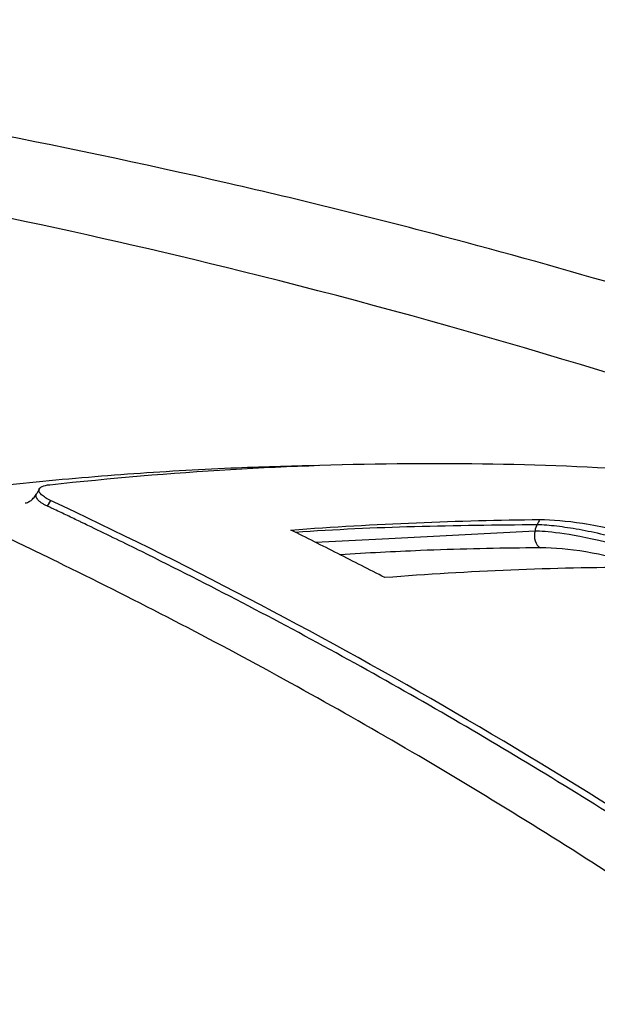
# Model space of a CAD drawing. Header units: millimetres. Extents: x 0 to 4378, y 0 to 2376.
# Tile 304 of 331: x 2719 to 2728, y 1276 to 1292. Entities that reach past the tile are written whole.
import ezdxf

# ---------------------------------------------------------------- set-up
doc = ezdxf.new("R2010")
doc.units = ezdxf.units.MM
doc.header["$LTSCALE"] = 0.2
doc.layers.add('01_Object Line', color=4, linetype='Continuous')

# ---------------------------------------------------------------- blocks, each defined once
blk = doc.blocks.new('A$C6724399f_1')
for p, q in [((10.824, 250.38), (10.781, 250.305)), ((10.999, 250.197), (10.948, 250.108)), ((15.169, 249.539), (16.325, 249.599)), ((16.325, 249.599), (18.629, 249.719))]:
    blk.add_line(p, q)
blk.add_ellipse((18.771, 249.637), major_axis=(0.001, -0.2), ratio=0.77365, start_param=4.287757, end_param=5.913485)
for points, knots in [([(38.28, 246.091), (38.179, 246.149), (37.836, 246.344), (37.182, 246.703), (36.9, 246.855), (36.05, 247.303), (35.468, 247.598), (33.694, 248.466), (32.463, 249.026), (30.376, 249.918), (29.5, 250.279), (28.118, 250.822), (27.612, 251.016), (25.738, 251.715), (24.343, 252.201), (21.067, 253.264), (19.136, 253.834), (16.059, 254.646), (14.933, 254.924), (8.276, 256.454), (3.278, 257.152), (-3.162, 257.673), (-5.454, 257.76), (-10.833, 257.722), (-15.34, 257.477), (-21.548, 255.792), (-23.311, 255.066), (-26.13, 253.337), (-27.184, 252.334), (-27.839, 251.216)], [-11.591769, -11.591769, -11.591769, -11.591769, -11.369233, -11.369233, -11.2055, -11.2055, -10.879051, -10.879051, -10.229253, -10.229253, -9.808886, -9.808886, -9.569695, -9.569695, -8.931682, -8.931682, -8.097781, -8.097781, -7.622133, -7.622133, -5.29353, -5.29353, -3.945591, -3.945591, -1.974095, -1.974095, -0.987299, -0.987299, -0.000001, -0.000001, -0.000001, -0.000001]), ([(36.071, 245.415), (36.046, 245.429), (36.025, 245.441), (35.98, 245.467), (35.958, 245.48), (35.889, 245.519), (35.843, 245.545), (35.704, 245.624), (35.611, 245.676), (35.325, 245.836), (35.131, 245.942), (34.5, 246.283), (34.059, 246.513), (32.3, 247.402), (30.903, 248.049), (27.524, 249.498), (25.477, 250.289), (20.352, 252.073), (17.205, 253.009), (8.749, 255.103), (3.862, 255.889), (-5.811, 256.829), (-10.19, 256.745), (-16.784, 256.078), (-19.567, 255.462), (-24.096, 253.703), (-25.794, 252.572), (-26.866, 251.22)], [-6.407087, -6.407087, -6.407087, -6.407087, -6.401237, -6.401237, -6.39525, -6.39525, -6.383254, -6.383254, -6.359103, -6.359103, -6.309555, -6.309555, -6.200269, -6.200269, -5.881807, -5.881807, -5.449682, -5.449682, -4.832371, -4.832371, -3.815475, -3.815475, -2.514487, -2.514487, -1.264317, -1.264317, -0.000001, -0.000001, -0.000001, -0.000001]), ([(9.889, 250.394), (9.908, 250.397), (9.927, 250.4), (9.948, 250.403), (9.964, 250.406), (9.981, 250.408), (9.998, 250.41), (10.015, 250.412), (10.033, 250.414), (10.05, 250.415), (10.084, 250.419), (10.119, 250.423), (10.153, 250.427), (10.291, 250.442), (10.429, 250.456), (10.566, 250.47), (11.117, 250.526), (11.664, 250.573), (12.21, 250.613), (12.755, 250.652), (13.297, 250.684), (13.837, 250.707), (14.301, 250.727), (14.763, 250.741), (15.222, 250.749)], [-0.7017828, -0.7017828, -0.7017828, -0.7017828, -0.7003569, -0.7003569, -0.7003569, -0.6992184, -0.6992184, -0.6992184, -0.6980799, -0.6980799, -0.6980799, -0.695803, -0.695803, -0.695803, -0.686695, -0.686695, -0.686695, -0.6502632, -0.6502632, -0.6502632, -0.6138313, -0.6138313, -0.6138313, -0.5825731, -0.5825731, -0.5825731, -0.5825731]), ([(10.989, 250.444), (12.901, 250.653), (14.782, 250.764), (18.417, 250.792), (20.169, 250.716), (21.889, 250.55)], [-1.721691, -1.721691, -1.721691, -1.721691, -0.84519, -0.84519, -0.000001, -0.000001, -0.000001, -0.000001]), ([(10.999, 250.197), (10.969, 250.211), (10.943, 250.225), (10.895, 250.255), (10.875, 250.27), (10.831, 250.31), (10.817, 250.335), (10.818, 250.38), (10.836, 250.4), (10.897, 250.429), (10.938, 250.439), (10.989, 250.444)], [-0.09661852, -0.09661852, -0.09661852, -0.09661852, -0.08429687, -0.08429687, -0.07141596, -0.07141596, -0.04825685, -0.04825685, -0.02320733, -0.02320733, -0.00000099, -0.00000099, -0.00000099, -0.00000099]), ([(10.602, 250.158), (10.591, 250.156), (10.611, 250.159), (10.616, 250.16), (10.619, 250.16), (10.631, 250.164), (10.639, 250.166), (10.659, 250.176), (10.669, 250.181), (10.696, 250.199), (10.712, 250.213), (10.744, 250.248), (10.76, 250.268), (10.776, 250.295), (10.778, 250.299), (10.78, 250.304)], [3.68596578, 3.68596578, 3.68596578, 3.68596578, 3.6906205, 3.6906205, 3.69389919, 3.69389919, 3.70244773, 3.70244773, 3.70862293, 3.70862293, 3.71720511, 3.71720511, 3.72576335, 3.72576335, 3.72729434, 3.72729434, 3.72729434, 3.72729434]), ([(10.948, 250.108), (10.945, 250.109), (10.942, 250.11), (10.939, 250.112), (10.931, 250.116), (10.923, 250.119), (10.915, 250.123), (10.907, 250.127), (10.9, 250.131), (10.893, 250.135), (10.886, 250.139), (10.879, 250.143), (10.872, 250.147), (10.865, 250.151), (10.859, 250.155), (10.853, 250.159), (10.847, 250.163), (10.842, 250.168), (10.836, 250.172), (10.819, 250.185), (10.805, 250.199), (10.795, 250.212), (10.782, 250.23), (10.774, 250.247), (10.772, 250.263), (10.771, 250.278), (10.774, 250.292), (10.781, 250.305)], [0, 0, 0, 0, 0.0122208, 0.0122208, 0.0122208, 0.0476546, 0.0476546, 0.0476546, 0.0830884, 0.0830884, 0.0830884, 0.1185223, 0.1185223, 0.1185223, 0.1539561, 0.1539561, 0.1539561, 0.1893899, 0.1893899, 0.1893899, 0.3031466, 0.3031466, 0.3031466, 0.4523372, 0.4523372, 0.4523372, 0.5891474, 0.5891474, 0.5891474, 0.5891474]), ([(23.21, 243.141), (21.236, 244.51), (19.224, 245.786), (17.178, 246.968), (15.149, 248.139), (13.089, 249.216), (10.999, 250.197)], [0, 0, 0, 0, 0.502185, 0.502185, 0.502185, 1, 1, 1, 1]), ([(23.159, 243.052), (23.153, 243.056), (23.148, 243.059), (23.142, 243.063), (23.134, 243.069), (23.127, 243.074), (23.119, 243.079), (23.103, 243.09), (23.088, 243.101), (23.072, 243.112), (23.01, 243.155), (22.947, 243.198), (22.884, 243.241), (22.822, 243.284), (22.759, 243.327), (22.697, 243.37), (22.681, 243.381), (22.665, 243.391), (22.65, 243.402), (22.634, 243.413), (22.618, 243.424), (22.603, 243.434), (22.571, 243.456), (22.54, 243.477), (22.509, 243.498), (22.258, 243.669), (22.006, 243.838), (21.754, 244.006), (21.25, 244.342), (20.743, 244.671), (20.234, 244.995), (19.725, 245.318), (19.214, 245.636), (18.7, 245.947), (18.187, 246.259), (17.671, 246.564), (17.153, 246.863), (16.635, 247.163), (16.115, 247.456), (15.593, 247.743), (15.071, 248.03), (14.546, 248.311), (14.02, 248.585), (13.494, 248.86), (12.965, 249.129), (12.435, 249.391), (12.17, 249.522), (11.904, 249.651), (11.638, 249.779), (11.605, 249.795), (11.572, 249.811), (11.539, 249.827), (11.522, 249.835), (11.505, 249.843), (11.489, 249.851), (11.472, 249.859), (11.455, 249.867), (11.439, 249.875), (11.372, 249.907), (11.306, 249.939), (11.239, 249.97), (11.172, 250.002), (11.106, 250.033), (11.039, 250.065), (11.022, 250.073), (11.006, 250.08), (10.989, 250.088), (10.981, 250.092), (10.972, 250.096), (10.964, 250.1), (10.959, 250.103), (10.953, 250.105), (10.948, 250.108)], [0, 0, 0, 0, 0.0013857, 0.0013857, 0.0013857, 0.0033723, 0.0033723, 0.0033723, 0.0073454, 0.0073454, 0.0073454, 0.0232379, 0.0232379, 0.0232379, 0.0391303, 0.0391303, 0.0391303, 0.0431034, 0.0431034, 0.0431034, 0.0470765, 0.0470765, 0.0470765, 0.0550227, 0.0550227, 0.0550227, 0.1185925, 0.1185925, 0.1185925, 0.2457321, 0.2457321, 0.2457321, 0.3728716, 0.3728716, 0.3728716, 0.5000112, 0.5000112, 0.5000112, 0.6271507, 0.6271507, 0.6271507, 0.7543218, 0.7543218, 0.7543218, 0.8814771, 0.8814771, 0.8814771, 0.9450548, 0.9450548, 0.9450548, 0.953002, 0.953002, 0.953002, 0.9569756, 0.9569756, 0.9569756, 0.9609492, 0.9609492, 0.9609492, 0.9768436, 0.9768436, 0.9768436, 0.992738, 0.992738, 0.992738, 0.9967116, 0.9967116, 0.9967116, 0.9986984, 0.9986984, 0.9986984, 1, 1, 1, 1]), ([(16.267, 246.484), (16.266, 246.484), (16.266, 246.485), (16.265, 246.485), (15.699, 246.812), (15.131, 247.132), (14.56, 247.444), (13.989, 247.756), (13.416, 248.061), (12.84, 248.358), (12.265, 248.656), (11.687, 248.946), (11.107, 249.228), (10.817, 249.37), (10.526, 249.509), (10.235, 249.646), (10.198, 249.664), (10.162, 249.681), (10.126, 249.698), (10.107, 249.706), (10.089, 249.715), (10.071, 249.724), (10.053, 249.732), (10.034, 249.741), (10.017, 249.749), (9.946, 249.784), (9.882, 249.819), (9.825, 249.854), (9.769, 249.889), (9.72, 249.924), (9.68, 249.958), (9.67, 249.967), (9.661, 249.975), (9.652, 249.984), (9.648, 249.988), (9.644, 249.992), (9.639, 249.996)], [-0.8616263, -0.8616263, -0.8616263, -0.8616263, -0.861572, -0.861572, -0.861572, -0.826965, -0.826965, -0.826965, -0.7923494, -0.7923494, -0.7923494, -0.7577381, -0.7577381, -0.7577381, -0.7404325, -0.7404325, -0.7404325, -0.7382693, -0.7382693, -0.7382693, -0.7371877, -0.7371877, -0.7371877, -0.7361061, -0.7361061, -0.7361061, -0.7317796, -0.7317796, -0.7317796, -0.7274532, -0.7274532, -0.7274532, -0.7263716, -0.7263716, -0.7263716, -0.7258308, -0.7258308, -0.7258308, -0.7258308]), ([(14.784, 249.731), (15.446, 249.781), (16.104, 249.82), (16.759, 249.846), (17.415, 249.873), (18.06, 249.89), (18.701, 249.896)], [-0.9999995, -0.9999995, -0.9999995, -0.9999995, -0.4999998, -0.4999998, -0.4999998, 0, 0, 0, 0]), ([(18.701, 249.896), (18.694, 249.883), (18.688, 249.87), (18.676, 249.845), (18.669, 249.832), (18.663, 249.819)], [0.0000052, 0.0000052, 0.0000052, 0.0000052, 0.5, 0.5, 0.999968, 0.999968, 0.999968, 0.999968]), ([(18.701, 249.896), (18.897, 249.894), (19.122, 249.876), (19.691, 249.79), (19.985, 249.723), (20.558, 249.581), (20.834, 249.494), (21.229, 249.36), (21.507, 249.258), (21.95, 249.055), (22.156, 248.955), (23.015, 248.508), (23.642, 248.166), (24.388, 247.743)], [-1.991968, -1.991968, -1.991968, -1.991968, -1.786266, -1.786266, -1.531519, -1.531519, -1.065024, -1.065024, -0.555126, -0.555126, -0.317149, -0.317149, 0, 0, 0, 0]), ([(16.264, 248.982), (16.017, 249.11), (15.77, 249.236), (15.276, 249.485), (15.03, 249.609), (14.784, 249.731)], [0, 0, 0, 0, 0.1025805, 0.1025805, 0.205161, 0.205161, 0.205161, 0.205161]), ([(14.851, 249.698), (15.48, 249.742), (16.105, 249.771), (16.727, 249.787), (17.379, 249.805), (18.022, 249.812), (18.663, 249.819)], [-0.9776532, -0.9776532, -0.9776532, -0.9776532, -0.5001671, -0.5001671, -0.5001671, 0, 0, 0, 0]), ([(18.663, 249.819), (18.757, 249.816), (18.86, 249.808), (18.97, 249.795), (19.08, 249.782), (19.198, 249.764), (19.321, 249.742), (19.444, 249.72), (19.573, 249.693), (19.705, 249.662), (19.838, 249.632), (19.975, 249.597), (20.114, 249.558), (20.252, 249.519), (20.393, 249.477), (20.533, 249.432), (20.674, 249.386), (20.814, 249.338), (20.952, 249.287), (21.021, 249.262), (21.09, 249.236), (21.157, 249.209), (21.225, 249.182), (21.291, 249.155), (21.357, 249.128), (21.422, 249.1), (21.486, 249.072), (21.549, 249.044), (21.58, 249.03), (21.611, 249.016), (21.641, 249.002), (21.672, 248.987), (21.702, 248.973), (21.731, 248.959), (21.79, 248.93), (21.848, 248.901), (21.905, 248.873), (21.936, 248.857), (21.967, 248.841), (21.997, 248.826)], [0, 0, 0, 0, 0.0625, 0.0625, 0.0625, 0.125, 0.125, 0.125, 0.1875, 0.1875, 0.1875, 0.25, 0.25, 0.25, 0.3125, 0.3125, 0.3125, 0.375, 0.375, 0.375, 0.40625, 0.40625, 0.40625, 0.4375, 0.4375, 0.4375, 0.46875, 0.46875, 0.46875, 0.484375, 0.484375, 0.484375, 0.5, 0.5, 0.5, 0.53125, 0.53125, 0.53125, 0.5482111, 0.5482111, 0.5482111, 0.5482111]), ([(18.629, 249.719), (18.793, 249.714), (19.126, 249.693), (19.744, 249.545), (19.822, 249.527), (19.903, 249.506), (19.988, 249.484), (20.017, 249.476), (20.047, 249.468), (20.077, 249.46), (20.149, 249.44), (20.223, 249.419), (20.3, 249.396), (20.357, 249.379), (20.423, 249.359), (20.496, 249.335), (20.58, 249.309), (20.673, 249.278), (20.775, 249.243), (20.994, 249.167), (21.146, 249.107), (21.238, 249.071), (21.317, 249.04), (21.391, 249.009), (21.46, 248.98), (21.535, 248.949), (21.604, 248.919), (21.669, 248.89), (21.678, 248.885), (21.688, 248.881), (21.698, 248.877), (21.853, 248.806), (21.969, 248.748), (22.055, 248.702)], [0, 0, 0, 0, 0.393941, 0.393941, 0.393941, 0.443084, 0.443084, 0.443084, 0.459957, 0.459957, 0.459957, 0.5, 0.5, 0.5, 0.558685, 0.558685, 0.558685, 0.625, 0.625, 0.625, 0.75, 0.75, 0.75, 0.810453, 0.810453, 0.810453, 0.875, 0.875, 0.875, 0.882272, 0.882272, 0.882272, 1, 1, 1, 1]), ([(18.716, 249.45), (18.716, 249.45), (18.716, 249.45), (18.716, 249.45), (18.716, 249.45), (18.716, 249.45), (18.715, 249.45), (18.715, 249.45), (18.715, 249.45), (18.714, 249.45), (18.714, 249.45), (18.713, 249.45), (18.712, 249.45), (18.681, 249.45), (18.597, 249.45), (17.934, 249.443), (17.381, 249.43), (16.405, 249.39), (15.983, 249.368), (15.56, 249.342)], [-0.6129394, -0.6129394, -0.6129394, -0.6129394, -0.6128545, -0.6128545, -0.6127713, -0.6127713, -0.6126044, -0.6126044, -0.6122683, -0.6122683, -0.6115884, -0.6115884, -0.6102003, -0.6102003, -0.5568848, -0.5568848, -0.2967167, -0.2967167, -0.1001915, -0.1001915, -0.1001915, -0.1001915]), ([(21.895, 248.573), (21.432, 248.816), (20.902, 249.019), (20.286, 249.19), (19.668, 249.362), (19.138, 249.453), (18.716, 249.45)], [0, 0, 0, 0, 0.5, 0.5, 0.5, 1, 1, 1, 1]), ([(20.21, 249.145), (19.561, 249.141), (18.906, 249.127), (18.247, 249.1), (17.589, 249.073), (16.927, 249.034), (16.264, 248.982)], [-1, -1, -1, -1, -0.5, -0.5, -0.5, 0, 0, 0, 0]), ([(23.069, 242.268), (23.045, 242.277), (23.022, 242.286), (22.999, 242.295), (22.987, 242.299), (22.976, 242.304), (22.964, 242.308), (22.952, 242.313), (22.941, 242.318), (22.929, 242.322), (22.918, 242.327), (22.906, 242.332), (22.895, 242.337), (22.884, 242.341), (22.872, 242.346), (22.861, 242.351), (22.838, 242.361), (22.816, 242.371), (22.793, 242.381), (22.704, 242.421), (22.618, 242.464), (22.537, 242.508), (22.456, 242.553), (22.379, 242.599), (22.309, 242.646), (22.292, 242.658), (22.275, 242.67), (22.258, 242.682), (22.241, 242.694), (22.224, 242.705), (22.206, 242.717), (22.172, 242.741), (22.138, 242.764), (22.104, 242.788), (21.831, 242.976), (21.557, 243.163), (21.283, 243.348), (20.733, 243.718), (20.181, 244.081), (19.627, 244.437), (19.072, 244.793), (18.514, 245.141), (17.954, 245.483), (17.394, 245.824), (16.832, 246.157), (16.267, 246.484)], [-1, -1, -1, -1, -0.9989185, -0.9989185, -0.9989185, -0.9983778, -0.9983778, -0.9983778, -0.9978371, -0.9978371, -0.9978371, -0.9972963, -0.9972963, -0.9972963, -0.9967556, -0.9967556, -0.9967556, -0.9956741, -0.9956741, -0.9956741, -0.9913482, -0.9913482, -0.9913482, -0.9870224, -0.9870224, -0.9870224, -0.9859409, -0.9859409, -0.9859409, -0.9848594, -0.9848594, -0.9848594, -0.9826965, -0.9826965, -0.9826965, -0.965393, -0.965393, -0.965393, -0.930786, -0.930786, -0.930786, -0.896179, -0.896179, -0.896179, -0.8616263, -0.8616263, -0.8616263, -0.8616263])]:
    blk.add_open_spline(points, degree=3, knots=knots)
blk.add_open_spline([(18.663, 249.819), (18.642, 249.786), (18.63, 249.755), (18.629, 249.719)], degree=3)

msp = doc.modelspace()

# ---------------------------------------------------------------- block references
at = {"layer": '01_Object Line'}
msp.add_blockref('A$C6724399f_1', (2708.753, 1034.021), dxfattribs=at)

doc.saveas('drawing.dxf')
